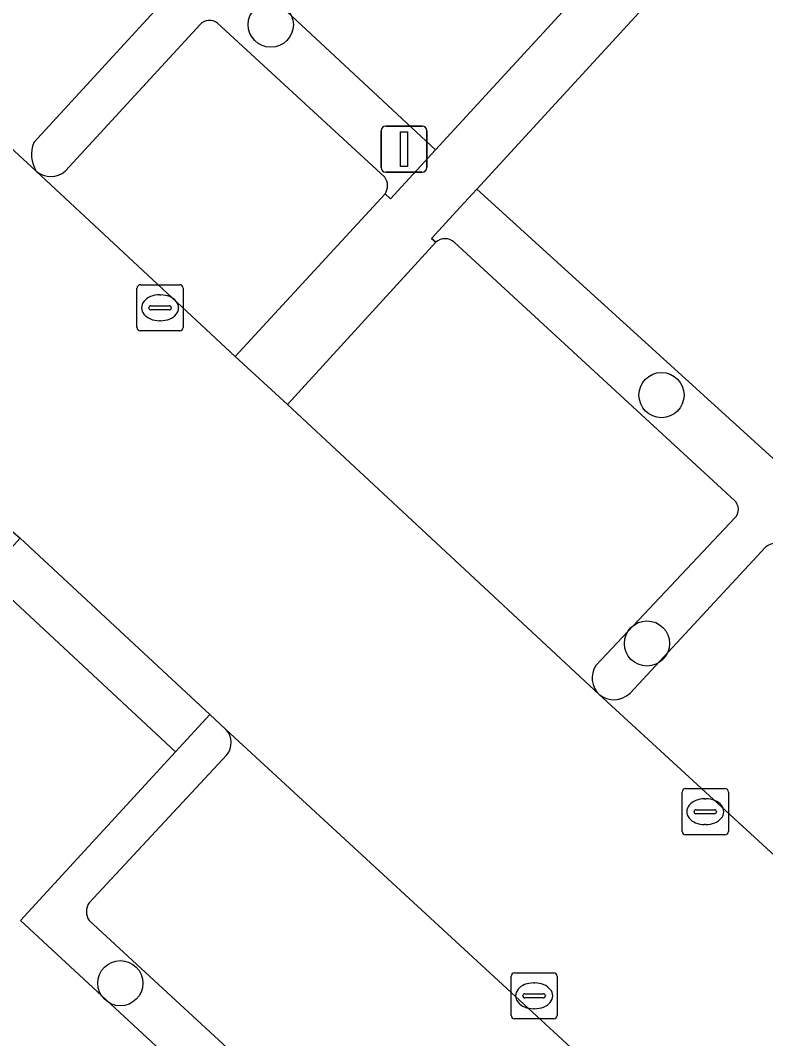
# Model space of a CAD drawing. Extents: x 159039 to 160102, y 381214 to 382524.
# Drawn here: x 159646.1 to 159662.23, y 381737.16 to 381759.21 of the extents above; entities that cross this region are included whole.
import ezdxf

# ---------------------------------------------------------------- set-up
doc = ezdxf.new("R2010")
doc.units = 0
for name, color, linetype in [('IMGEO_Boom', 7, 'Continuous'), ('IMGEO_Groenvoorziening', 7, 'Continuous'), ('IMGEO_Haag', 7, 'Continuous'), ('IMGEO_Kolk', 7, 'Continuous'), ('IMGEO_Lichtmast', 7, 'Continuous'), ('IMGEO_Parkeervlak_open', 7, 'Continuous'), ('IMGEO_Rijbaan_lokaal_open', 7, 'Continuous'), ('IMGEO_Voetpad_open', 7, 'Continuous')]:
    doc.layers.add(name, color=color, linetype=linetype)

msp = doc.modelspace()

# ---------------------------------------------------------------- linework, layer by layer
at = {"layer": 'IMGEO_Boom'}
for centre in [(159651.518, 381759.118), (159659.977, 381751.094), (159659.662, 381745.715), (159648.26, 381738.356)]:
    msp.add_circle(centre, 0.489, dxfattribs=at)
at = {"layer": 'IMGEO_Groenvoorziening'}
msp.add_lwpolyline([(159676.666, 381784.352), (159682.66, 381778.629), (159676.844, 381772.159), (159676.552, 381772.439), (159676.428, 381772.557), (159675.611, 381771.638), (159675.707, 381771.548), (159676.047, 381771.229), (159669.594, 381764.29), (159666.574, 381767.096), (159655.978, 381755.555), (159669.831, 381742.953), (159680.681, 381754.516), (159683.819, 381758.334), (159700.291, 381775.808), (159692.627, 381783.066), (159691.286, 381784.296), (159683.317, 381791.605)], close=True, dxfattribs=at)
for points in [[(159637.524, 381762.381), (159638.324, 381763.243), (159637.357, 381764.142), (159641.806, 381768.766), (159655.081, 381756.403), (159665.671, 381767.924), (159659.119, 381774.164), (159662.301, 381777.411)], [(159653.991, 381755.451), (159654.107, 381755.344), (159654.679, 381755.966), (159655.081, 381756.403), (159641.806, 381768.766), (159637.357, 381764.142), (159638.324, 381763.243), (159638.424, 381763.35), (159641.642, 381766.877)], [(159649.323, 381759.769), (159646.385, 381756.564)], [(159647.076, 381755.948), (159649.988, 381759.121)], [(159650.367, 381759.149), (159653.986, 381755.813)], [(159655.978, 381755.555), (159655.617, 381755.162), (159654.997, 381754.487), (159655.088, 381754.404)], [(159668.691, 381741.837), (159669.831, 381742.953), (159655.978, 381755.555)], [(159655.488, 381754.405), (159661.554, 381748.813)], [(159661.564, 381748.433), (159658.557, 381745.235)], [(159659.295, 381744.638), (159662.231, 381747.8)], [(159650.546, 381743.852), (159650.2, 381744.176), (159649.458, 381743.369), (159646.098, 381739.711), (159657.25, 381729.385), (159658.061, 381730.414)], [(159647.584, 381740.097), (159650.563, 381743.3)], [(159657.679, 381730.394), (159647.583, 381739.717)]]:
    msp.add_lwpolyline(points, dxfattribs=at)
for centre, radius, start, end in [((159650.193, 381758.926), 0.283, 52.0853, 136.3652), ((159647.03, 381756.311), 0.693, 158.5811, 211.7743), ((159646.757, 381756.324), 0.493, 230.0403, 310.3206), ((159653.738, 381755.629), 0.309, 324.9677, 36.615), ((159655.289, 381754.177), 0.303, 48.7804, 131.5061), ((159661.386, 381748.618), 0.257, 313.8092, 49.2056), ((159662.427, 381747.589), 0.288, 49.7743, 132.925), ((159658.962, 381744.964), 0.487, 146.25, 226.5513), ((159658.946, 381744.998), 0.502, 230.5168, 314.1124), ((159650.242, 381743.566), 0.417, 320.2907, 43.2372), ((159647.863, 381739.906), 0.338, 145.6228, 214.0757)]:
    msp.add_arc(centre, radius, start, end, dxfattribs=at)
at = {"layer": 'IMGEO_Haag'}
for points in [[(159653.991, 381755.451), (159654.107, 381755.344), (159654.679, 381755.966), (159655.081, 381756.403), (159641.806, 381768.766), (159637.357, 381764.142), (159638.324, 381763.243), (159638.424, 381763.35), (159641.642, 381766.877)], [(159649.323, 381759.769), (159646.385, 381756.564)], [(159647.076, 381755.948), (159649.988, 381759.121)], [(159650.367, 381759.149), (159653.986, 381755.813)], [(159655.978, 381755.555), (159655.617, 381755.162), (159654.997, 381754.487), (159655.088, 381754.404)], [(159668.691, 381741.837), (159669.831, 381742.953), (159655.978, 381755.555)], [(159655.488, 381754.405), (159661.554, 381748.813)], [(159661.564, 381748.433), (159658.557, 381745.235)], [(159659.295, 381744.638), (159662.231, 381747.8)], [(159650.546, 381743.852), (159650.2, 381744.176), (159649.458, 381743.369), (159646.098, 381739.711), (159657.25, 381729.385), (159658.061, 381730.414)], [(159647.584, 381740.097), (159650.563, 381743.3)], [(159657.679, 381730.394), (159647.583, 381739.717)]]:
    msp.add_lwpolyline(points, dxfattribs=at)
for centre, radius, start, end in [((159650.193, 381758.926), 0.283, 52.0853, 136.3652), ((159647.03, 381756.311), 0.693, 158.5811, 211.7743), ((159646.757, 381756.324), 0.493, 230.0403, 310.3206), ((159653.738, 381755.629), 0.309, 324.9677, 36.615), ((159655.289, 381754.177), 0.303, 48.7804, 131.5061), ((159661.386, 381748.618), 0.257, 313.8092, 49.2056), ((159662.427, 381747.589), 0.288, 49.7743, 132.925), ((159658.962, 381744.964), 0.487, 146.25, 226.5513), ((159658.946, 381744.998), 0.502, 230.5168, 314.1124), ((159650.242, 381743.566), 0.417, 320.2907, 43.2372), ((159647.863, 381739.906), 0.338, 145.6228, 214.0757)]:
    msp.add_arc(centre, radius, start, end, dxfattribs=at)
at = {"layer": 'IMGEO_Kolk'}
for p, q in [((159648.621, 381752.559), (159648.621, 381753.411)), ((159648.696, 381753.485), (159649.548, 381753.485)), ((159649.622, 381753.411), (159649.622, 381752.559)), ((159649.109, 381753.265), (159649.134, 381753.265)), ((159648.88, 381752.979), (159648.88, 381752.991)), ((159649.318, 381752.942), (159648.92, 381752.942)), ((159648.923, 381753.028), (159649.321, 381753.028)), ((159649.364, 381752.991), (159649.364, 381752.979)), ((159649.132, 381752.705), (159649.107, 381752.705)), ((159649.548, 381752.485), (159648.696, 381752.485)), ((159660.498, 381742.571), (159661.35, 381742.571)), ((159660.423, 381741.645), (159660.423, 381742.497)), ((159660.911, 381742.351), (159660.936, 381742.351)), ((159661.424, 381742.497), (159661.424, 381741.645)), ((159660.682, 381742.065), (159660.682, 381742.077)), ((159660.725, 381742.114), (159661.123, 381742.114)), ((159661.166, 381742.077), (159661.166, 381742.065)), ((159661.12, 381742.028), (159660.722, 381742.028)), ((159660.934, 381741.791), (159660.909, 381741.791)), ((159661.35, 381741.571), (159660.498, 381741.571)), ((159656.794, 381738.583), (159657.646, 381738.583)), ((159656.719, 381737.657), (159656.719, 381738.509)), ((159657.207, 381738.363), (159657.232, 381738.363)), ((159657.72, 381738.509), (159657.72, 381737.657)), ((159657.021, 381738.126), (159657.419, 381738.126)), ((159656.978, 381738.077), (159656.978, 381738.089)), ((159657.416, 381738.04), (159657.018, 381738.04)), ((159657.462, 381738.089), (159657.462, 381738.077)), ((159657.23, 381737.803), (159657.205, 381737.803)), ((159657.646, 381737.583), (159656.794, 381737.583))]:
    msp.add_line(p, q, dxfattribs=at)
for points in [[(159648.621, 381752.559), (159648.621, 381753.411)], [(159648.696, 381753.485), (159649.548, 381753.485)], [(159649.622, 381753.411), (159649.622, 381752.559)], [(159649.548, 381752.485), (159648.696, 381752.485)], [(159660.498, 381742.571), (159661.35, 381742.571)], [(159660.423, 381741.645), (159660.423, 381742.497)], [(159661.424, 381742.497), (159661.424, 381741.645)], [(159661.35, 381741.571), (159660.498, 381741.571)], [(159656.794, 381738.583), (159657.646, 381738.583)], [(159656.719, 381737.657), (159656.719, 381738.509)], [(159657.72, 381738.509), (159657.72, 381737.657)], [(159657.646, 381737.583), (159656.794, 381737.583)]]:
    msp.add_lwpolyline(points, dxfattribs=at)
for centre, radius, start, end in [((159648.698, 381753.409), 0.0765, 91.552, 178.448), ((159648.698, 381753.409), 0.0765, 91.552, 178.448), ((159649.546, 381753.409), 0.0765, 1.552, 88.448), ((159649.546, 381753.409), 0.0765, 1.552, 88.448), ((159648.92, 381752.988), 0.0403, 85.8775, 175.7526), ((159648.917, 381752.978), 0.0366, 178.938, 274.7102), ((159649.321, 381752.985), 0.043, 264.8664, 352.4533), ((159649.325, 381752.99), 0.0386, 1.7309, 96.639), ((159648.698, 381752.561), 0.0765, 181.552, 268.448), ((159648.698, 381752.561), 0.0765, 181.552, 268.448), ((159649.546, 381752.561), 0.0765, 271.552, 358.448), ((159649.546, 381752.561), 0.0765, 271.552, 358.448), ((159660.5, 381742.495), 0.0765, 91.552, 178.448), ((159660.5, 381742.495), 0.0765, 91.552, 178.448), ((159661.348, 381742.495), 0.0765, 1.552, 88.448), ((159661.348, 381742.495), 0.0765, 1.552, 88.448), ((159660.722, 381742.074), 0.0403, 85.8775, 175.7526), ((159661.127, 381742.076), 0.0386, 1.7309, 96.639), ((159660.719, 381742.064), 0.0366, 178.938, 274.7102), ((159661.123, 381742.071), 0.043, 264.8664, 352.4533), ((159660.5, 381741.647), 0.0765, 181.552, 268.448), ((159660.5, 381741.647), 0.0765, 181.552, 268.448), ((159661.348, 381741.647), 0.0765, 271.552, 358.448), ((159661.348, 381741.647), 0.0765, 271.552, 358.448), ((159656.796, 381738.507), 0.0765, 91.552, 178.448), ((159656.796, 381738.507), 0.0765, 91.552, 178.448), ((159657.644, 381738.507), 0.0765, 1.552, 88.448), ((159657.644, 381738.507), 0.0765, 1.552, 88.448), ((159657.018, 381738.086), 0.0403, 85.8775, 175.7526), ((159657.423, 381738.088), 0.0386, 1.7309, 96.639), ((159657.015, 381738.076), 0.0366, 178.938, 274.7102), ((159657.419, 381738.083), 0.043, 264.8664, 352.4533), ((159656.796, 381737.659), 0.0765, 181.552, 268.448), ((159656.796, 381737.659), 0.0765, 181.552, 268.448), ((159657.644, 381737.659), 0.0765, 271.552, 358.448), ((159657.644, 381737.659), 0.0765, 271.552, 358.448)]:
    msp.add_arc(centre, radius, start, end, dxfattribs=at)
for centre, major_axis, ratio, start_param, end_param in [((159649.108, 381752.985), (-0.387, 0.002), 0.722429, 4.712389, 7.853982), ((159649.133, 381752.985), (-0.39, 0.002), 0.717154, 1.570796, 4.712389), ((159660.91, 381742.071), (-0.387, 0.002), 0.722429, 4.712389, 7.853982), ((159660.935, 381742.071), (-0.39, 0.002), 0.717154, 1.570796, 4.712389), ((159657.206, 381738.083), (-0.387, 0.002), 0.722429, 4.712389, 7.853982), ((159657.231, 381738.083), (-0.39, 0.002), 0.717154, 1.570796, 4.712389)]:
    msp.add_ellipse(centre, major_axis=major_axis, ratio=ratio, start_param=start_param, end_param=end_param, dxfattribs=at)
at = {"layer": 'IMGEO_Lichtmast'}
for p, q in [((159654.005, 381756.92), (159654.795, 381756.92)), ((159654.795, 381756.92), (159654.005, 381756.92)), ((159653.905, 381756.02), (159653.905, 381756.82)), ((159653.905, 381756.82), (159653.905, 381756.02)), ((159654.895, 381756.82), (159654.895, 381756.02)), ((159654.895, 381756.02), (159654.895, 381756.82)), ((159654.795, 381755.92), (159654.005, 381755.92)), ((159654.005, 381755.92), (159654.795, 381755.92))]:
    msp.add_line(p, q, dxfattribs=at)
msp.add_lwpolyline([(159654.325, 381756.795), (159654.475, 381756.795), (159654.475, 381756.045), (159654.325, 381756.045), (159654.325, 381756.795)], dxfattribs=at)
for centre, start, end in [((159654.005, 381756.82), 90, 180), ((159654.005, 381756.82), 90, 180), ((159654.795, 381756.82), 0, 90), ((159654.795, 381756.82), 360, 90), ((159654.005, 381756.02), 180, 270), ((159654.005, 381756.02), 180, 270), ((159654.795, 381756.02), 270, 0), ((159654.795, 381756.02), 270, 0)]:
    msp.add_arc(centre, 0.1, start, end, dxfattribs=at)
at = {"layer": 'IMGEO_Parkeervlak_open'}
for points in [[(159641.642, 381766.877), (159638.424, 381763.35), (159646.441, 381755.946)], [(159646.385, 381756.564), (159649.323, 381759.769)], [(159649.988, 381759.121), (159647.076, 381755.948)], [(159653.986, 381755.813), (159650.367, 381759.149)], [(159646.441, 381755.946), (159650.744, 381751.931), (159653.991, 381755.451)], [(159655.088, 381754.404), (159651.88, 381750.888), (159658.627, 381744.611)], [(159661.554, 381748.813), (159655.488, 381754.405)], [(159658.557, 381745.235), (159661.564, 381748.433)], [(159662.231, 381747.8), (159659.295, 381744.638)], [(159658.627, 381744.611), (159665.438, 381738.348), (159668.691, 381741.837)], [(159658.061, 381730.414), (159661.336, 381733.9), (159650.546, 381743.852)], [(159650.563, 381743.3), (159647.584, 381740.097)], [(159647.583, 381739.717), (159657.679, 381730.394)]]:
    msp.add_lwpolyline(points, dxfattribs=at)
for centre, radius, start, end in [((159650.193, 381758.926), 0.283, 52.0853, 136.3652), ((159647.03, 381756.311), 0.693, 158.5811, 211.7743), ((159646.757, 381756.324), 0.493, 230.0403, 310.3206), ((159653.738, 381755.629), 0.309, 324.9677, 36.615), ((159655.289, 381754.177), 0.303, 48.7804, 131.5061), ((159661.386, 381748.618), 0.257, 313.8092, 49.2056), ((159662.427, 381747.589), 0.288, 49.7743, 132.925), ((159658.962, 381744.964), 0.487, 146.25, 226.5513), ((159658.946, 381744.998), 0.502, 230.5168, 314.1124), ((159650.242, 381743.566), 0.417, 320.2907, 43.2372), ((159647.863, 381739.906), 0.338, 145.6228, 214.0757)]:
    msp.add_arc(centre, radius, start, end, dxfattribs=at)
at = {"layer": 'IMGEO_Rijbaan_lokaal_open'}
msp.add_lwpolyline([(159637.573, 381755.862), (159645.761, 381748.281), (159646.095, 381747.999), (159650.2, 381744.176), (159650.546, 381743.852), (159661.336, 381733.9), (159665.438, 381738.348), (159658.627, 381744.611), (159651.88, 381750.888), (159650.744, 381751.931), (159646.441, 381755.946), (159638.424, 381763.35), (159638.324, 381763.243), (159637.524, 381762.381)], dxfattribs=at)
at = {"layer": 'IMGEO_Voetpad_open'}
for points in [[(159623.584, 381756.845), (159635.399, 381745.907), (159634.76, 381745.24), (159641.343, 381739.157), (159648.035, 381732.973), (159648.653, 381733.631), (159655.638, 381727.173), (159655.027, 381726.512), (159656.035, 381725.592), (159657.972, 381723.795), (159660.019, 381725.972), (159658.082, 381727.811), (159657.901, 381727.983), (159657.575, 381728.293), (159657.249, 381728.603), (159656.858, 381728.974), (159657.25, 381729.385), (159646.098, 381739.711), (159649.458, 381743.369), (159645.352, 381747.187), (159641.987, 381743.506), (159632.838, 381751.931), (159632.955, 381752.071), (159612.154, 381771.283)], [(159665.671, 381767.924), (159655.081, 381756.403), (159654.679, 381755.966), (159654.107, 381755.344), (159653.991, 381755.451), (159650.744, 381751.931), (159651.88, 381750.888), (159655.088, 381754.404), (159654.997, 381754.487), (159655.617, 381755.162), (159655.978, 381755.555), (159666.574, 381767.096)]]:
    msp.add_lwpolyline(points, dxfattribs=at)
msp.add_lwpolyline([(159650.2, 381744.176), (159646.095, 381747.999), (159645.352, 381747.187), (159649.458, 381743.369)], close=True, dxfattribs=at)

doc.saveas('drawing.dxf')
